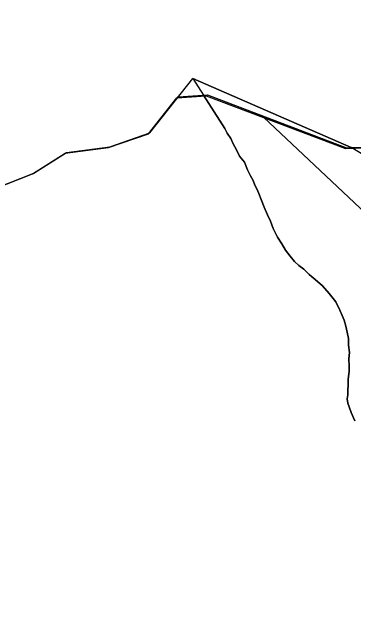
# Model space of a CAD drawing. Extents: x 2010165 to 2382125, y 1060529 to 1407316.
# Drawn here: x 2149224 to 2150373, y 1270596 to 1272638 of the extents above; entities that cross this region are included whole.
import ezdxf

# ---------------------------------------------------------------- set-up
doc = ezdxf.new("R2010")
doc.units = 0
for name, color, linetype in [('GM_X_Corporation', 7, 'Continuous'), ('GM_X_County', 7, 'Continuous'), ('GM_X_Major_Lake', 7, 'Continuous'), ('GM_X_Major_River', 7, 'Continuous')]:
    doc.layers.add(name, color=color, linetype=linetype)

msp = doc.modelspace()

# ---------------------------------------------------------------- linework, layer by layer
at = {"layer": 'GM_X_Corporation'}
for points in [[(2151679.4, 1270537.7), (2151553, 1270761.7), (2151398.8, 1270971.1), (2151183.6, 1271227.4), (2151001.5, 1271424.2), (2150659.3, 1271730.1), (2150069.7, 1272284), (2150344.4, 1272179.9), (2150637.1, 1272189.8), (2151639.4, 1272601.2), (2152087.8, 1272742.5)], [(2149164.1, 1272044), (2149292.1, 1272095), (2149402, 1272163.9), (2149548.3, 1272182.9), (2149682.4, 1272229.8), (2149778, 1272350.8), (2149876.2, 1272357.4), (2150069.7, 1272284), (2150659.3, 1271730.1), (2151001.5, 1271424.2), (2151183.6, 1271227.4), (2151398.8, 1270971.1), (2151553, 1270761.7), (2151679.4, 1270537.7)]]:
    msp.add_lwpolyline(points, dxfattribs=at)
at = {"layer": 'GM_X_County'}
msp.add_lwpolyline([(2149164.1, 1272044), (2149292.1, 1272095), (2149402, 1272163.9), (2149548.3, 1272182.9), (2149682.4, 1272229.8), (2149778, 1272350.8), (2149876.2, 1272357.4), (2150344.4, 1272179.9), (2150637.1, 1272189.8), (2151317.3, 1272458.8), (2151519.3, 1272564.4), (2151639.4, 1272601.2), (2151763.6, 1272622.1), (2151891.4, 1272711.1)], dxfattribs=at)
at = {"layer": 'GM_X_Major_Lake'}
msp.add_line((2149831.7, 1272415.8), (2150363.5, 1272182.9), dxfattribs=at)
for points in [[(2150363.5, 1272182.9), (2150641.4, 1272192.3), (2151321.6, 1272461.4), (2151523.6, 1272566.9), (2151643.7, 1272603.8), (2151767.9, 1272624.6), (2151895.7, 1272713.7), (2152092.1, 1272745), (2152533.1, 1272763.9), (2152691, 1272853.1), (2152878.9, 1272950.6), (2153541.5, 1273149.3), (2153715.7, 1273198.5), (2153831.8, 1273229.3), (2153933.7, 1273300.2), (2154117.9, 1273339.4), (2156664.2, 1274091.5), (2156948.6, 1274155.5), (2157628.5, 1274109.6)], [(2149168.4, 1272046.6), (2149296.4, 1272097.5), (2149406.3, 1272166.4), (2149552.6, 1272185.4), (2149686.7, 1272232.4), (2149782.3, 1272353.3), (2149880.5, 1272360), (2150348.7, 1272182.4), (2150641.4, 1272192.3), (2151321.6, 1272461.4), (2151523.6, 1272566.9), (2151643.7, 1272603.8), (2151767.9, 1272624.6), (2151895.7, 1272713.7)], [(2149168.4, 1272046.6), (2149296.4, 1272097.5), (2149406.3, 1272166.4), (2149552.6, 1272185.4), (2149686.7, 1272232.4), (2149831.7, 1272415.8)]]:
    msp.add_lwpolyline(points, dxfattribs=at)
at = {"layer": 'GM_X_Major_River'}
for points in [[(2149831.7, 1272415.8), (2149938.6, 1272247.3), (2149946.9, 1272231.4), (2149959.2, 1272213.5), (2149967.6, 1272195.6), (2149978, 1272175.8), (2149988.4, 1272153.9), (2150004.9, 1272134.1), (2150015.4, 1272108.3), (2150025.8, 1272088.4), (2150034.1, 1272072.5), (2150040.4, 1272056.6), (2150046.7, 1272044.6), (2150053, 1272028.7), (2150061.4, 1272008.8), (2150071.9, 1271982.9), (2150082.4, 1271957), (2150092.9, 1271935.2), (2150101.3, 1271911.2), (2150115.9, 1271881.4), (2150130.4, 1271859.6), (2150142.8, 1271837.8), (2150159.2, 1271818), (2150173.6, 1271800.2), (2150187.9, 1271786.5), (2150204.2, 1271774.8), (2150222.6, 1271757), (2150243, 1271739.4), (2150267.5, 1271717.8), (2150290, 1271692.1), (2150312.6, 1271664.5), (2150325.2, 1271636.6), (2150333.5, 1271618.7), (2150339.8, 1271602.8), (2150346.2, 1271582.8), (2150350.6, 1271562.8), (2150355, 1271540.8), (2150355.4, 1271518.8), (2150357.9, 1271494.8), (2150356.3, 1271472.6), (2150356.7, 1271448.6), (2150357.1, 1271430.5), (2150353.5, 1271404.4), (2150353.9, 1271384.3)], [(2150363.5, 1272182.9), (2149831.7, 1272415.8)], [(2150353.9, 1271384.3), (2150353.5, 1271404.4), (2150357.1, 1271430.5), (2150356.7, 1271448.6), (2150356.3, 1271472.6), (2150357.9, 1271494.8), (2150355.4, 1271518.8), (2150355, 1271540.8), (2150350.6, 1271562.8), (2150346.2, 1271582.8), (2150339.8, 1271602.8), (2150333.5, 1271618.7), (2150325.2, 1271636.6), (2150312.6, 1271664.5), (2150290, 1271692.1), (2150267.5, 1271717.8), (2150243, 1271739.4), (2150222.6, 1271757), (2150204.2, 1271774.8), (2150187.9, 1271786.5), (2150173.6, 1271800.2), (2150159.2, 1271818), (2150142.8, 1271837.8), (2150130.4, 1271859.6), (2150115.9, 1271881.4), (2150101.3, 1271911.2), (2150092.9, 1271935.2), (2150082.4, 1271957), (2150071.9, 1271982.9), (2150061.4, 1272008.8), (2150053, 1272028.7), (2150046.7, 1272044.6), (2150040.4, 1272056.6), (2150034.1, 1272072.5), (2150025.8, 1272088.4), (2150015.4, 1272108.3), (2150004.9, 1272134.1), (2149988.4, 1272153.9), (2149978, 1272175.8), (2149967.6, 1272195.6), (2149959.2, 1272213.5), (2149946.9, 1272231.4), (2149938.6, 1272247.3), (2149867.6, 1272359.1)], [(2150509.3, 1272095.7), (2150363.5, 1272182.9)], [(2150376.2, 1271264.3), (2150363.7, 1271292.2), (2150357.3, 1271312.1), (2150353, 1271324.1), (2150350.8, 1271338.1), (2150352.5, 1271352.2), (2150352.2, 1271368.2), (2150353.9, 1271384.3)], [(2150353.9, 1271384.3), (2150352.2, 1271368.2), (2150352.5, 1271352.2), (2150350.8, 1271338.1), (2150353, 1271324.1), (2150357.3, 1271312.1), (2150363.7, 1271292.2), (2150376.2, 1271264.3)]]:
    msp.add_lwpolyline(points, dxfattribs=at)

doc.saveas('drawing.dxf')
